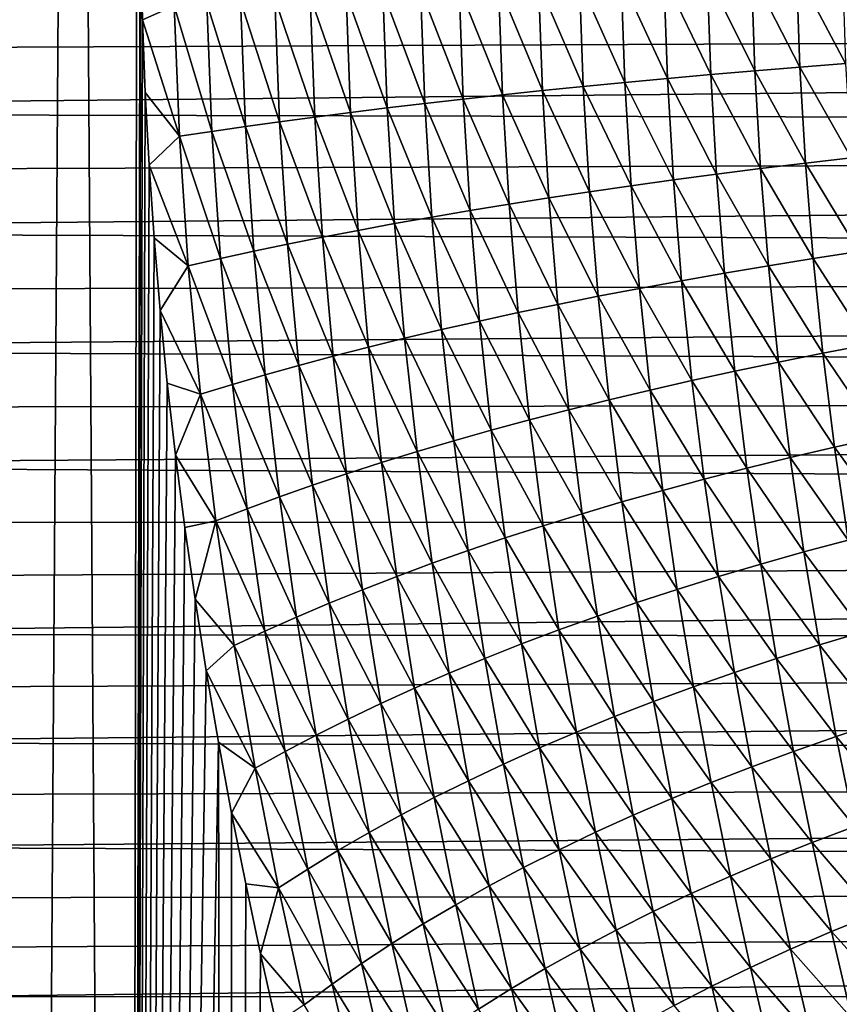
# Model space of a CAD drawing. Header units: metres. Extents: x -105 to 105, y -72 to 59.
# Tile 287 of 414: x 17.15 to 23.47, y -8.7 to -1.12. Entities that reach past the tile are written whole.
import ezdxf

# ---------------------------------------------------------------- set-up
doc = ezdxf.new("R2010")
doc.units = ezdxf.units.M
doc.layers.add('solid_509431_AD150_SW0001', color=7, linetype='CONTINUOUS')

msp = doc.modelspace()

# ---------------------------------------------------------------- linework, layer by layer
at = {"layer": 'solid_509431_AD150_SW0001'}
for points in [[(16.924194, 16.250002, -21.824713), (17.565828, 16.249989, -21.097279), (17.149771, -45.799999, -21.575972)], [(17.565828, 16.249989, -21.097279), (17.982124, -45.799999, -20.590265), (17.149771, -45.799999, -21.575972)], [(17.565828, 16.249989, -21.097279), (18.081575, 16.25, -20.464663), (17.982124, -45.799999, -20.590265)], [(18.081575, 16.25, -20.464663), (18.081575, 0, -20.464663), (17.982124, -45.799999, -20.590265)], [(18.081575, 0, -20.464663), (18.085819, -0.559383, -20.459263), (17.982124, -45.799999, -20.590265)], [(18.085819, -0.559383, -20.459263), (18.098631, -1.119138, -20.442942), (17.982124, -45.799999, -20.590265)], [(18.342012, -1.010543, -20.143167), (18.098631, -1.119138, -20.442942), (18.085819, -0.559383, -20.459263)], [(22.79026, -0.756778, -17.145721), (22.816519, -1.512174, -17.098372), (22.449572, -0.771514, -17.255013)], [(23.137274, -0.742354, -17.049366), (23.162998, -1.483601, -17.002985), (22.79026, -0.756778, -17.145721)], [(23.162998, -1.483601, -17.002985), (22.816519, -1.512174, -17.098372), (22.79026, -0.756778, -17.145721)], [(23.490622, -0.728241, -16.965948), (23.515873, -1.455656, -16.920591), (23.137274, -0.742354, -17.049366)], [(23.515873, -1.455656, -16.920591), (23.162998, -1.483601, -17.002985), (23.137274, -0.742354, -17.049366)], [(21.150013, -0.833574, -17.821468), (21.179852, -1.664454, -17.770138), (20.840899, -0.849867, -17.995401)], [(21.465433, -0.817591, -17.660463), (21.494434, -1.632742, -17.609814), (21.150013, -0.833574, -17.821468)], [(21.494434, -1.632742, -17.609814), (21.179852, -1.664454, -17.770138), (21.150013, -0.833574, -17.821468)], [(21.787165, -0.801921, -17.512384), (21.81539, -1.601659, -17.462475), (21.465433, -0.817591, -17.660463)], [(21.81539, -1.601659, -17.462475), (21.494434, -1.632742, -17.609814), (21.465433, -0.817591, -17.660463)], [(22.115208, -0.786562, -17.377234), (22.142717, -1.571203, -17.328121), (21.787165, -0.801921, -17.512384)], [(22.142717, -1.571203, -17.328121), (21.81539, -1.601659, -17.462475), (21.787165, -0.801921, -17.512384)], [(22.449572, -0.771514, -17.255013), (22.476427, -1.541374, -17.206753), (22.115208, -0.786562, -17.377234)], [(22.476427, -1.541374, -17.206753), (22.142717, -1.571203, -17.328121), (22.115208, -0.786562, -17.377234)], [(22.816519, -1.512174, -17.098372), (22.476427, -1.541374, -17.206753), (22.449572, -0.771514, -17.255013)], [(7.730893, -1.370271, 16.693857), (90, -1.01134, 16.71944), (7.158309, -0.909338, 16.725298)], [(19.951345, -0.900619, -18.594803), (19.985138, -1.797577, -18.541315), (19.667414, -0.918159, -18.82048)], [(20.241568, -0.88339, -18.382065), (20.274281, -1.763354, -18.329033), (19.951345, -0.900619, -18.594803)], [(20.274281, -1.763354, -18.329033), (19.985138, -1.797577, -18.541315), (19.951345, -0.900619, -18.594803)], [(20.538084, -0.866473, -18.182266), (20.569778, -1.729759, -18.129744), (20.241568, -0.88339, -18.382065)], [(20.569778, -1.729759, -18.129744), (20.274281, -1.763354, -18.329033), (20.241568, -0.88339, -18.382065)], [(20.840899, -0.849867, -17.995401), (20.871634, -1.696793, -17.943447), (20.538084, -0.866473, -18.182266)], [(20.871634, -1.696793, -17.943447), (20.569778, -1.729759, -18.129744), (20.538084, -0.866473, -18.182266)], [(21.179852, -1.664454, -17.770138), (20.871634, -1.696793, -17.943447), (20.840899, -0.849867, -17.995401)], [(18.853329, -0.972653, -19.575218), (18.892056, -1.94075, -19.520485), (18.594532, -0.991442, -19.852711)], [(19.118408, -0.954176, -19.310684), (19.155807, -1.904014, -19.256178), (18.853329, -0.972653, -19.575218)], [(19.155807, -1.904014, -19.256178), (18.892056, -1.94075, -19.520485), (18.853329, -0.972653, -19.575218)], [(19.389769, -0.936012, -19.059107), (19.425905, -1.867907, -19.004885), (19.118408, -0.954176, -19.310684)], [(19.425905, -1.867907, -19.004885), (19.155807, -1.904014, -19.256178), (19.118408, -0.954176, -19.310684)], [(19.667414, -0.918159, -18.82048), (19.702347, -1.832428, -18.766598), (19.389769, -0.936012, -19.059107)], [(19.702347, -1.832428, -18.766598), (19.425905, -1.867907, -19.004885), (19.389769, -0.936012, -19.059107)], [(19.985138, -1.797577, -18.541315), (19.702347, -1.832428, -18.766598), (19.667414, -0.918159, -18.82048)], [(8.30007, -1.831864, 16.649529), (90, -1.01134, 16.71944), (7.730893, -1.370271, 16.693857)], [(8.30007, -1.831864, 16.649529), (90, -2.018989, 16.627874), (90, -1.01134, 16.71944)], [(18.342012, -1.010543, -20.143167), (18.383577, -2.016109, -20.08815), (18.098631, -1.119138, -20.442942)], [(18.594532, -0.991442, -19.852711), (18.634645, -1.978115, -19.797808), (18.342012, -1.010543, -20.143167)], [(18.634645, -1.978115, -19.797808), (18.383577, -2.016109, -20.08815), (18.342012, -1.010543, -20.143167)], [(18.892056, -1.94075, -19.520485), (18.634645, -1.978115, -19.797808), (18.594532, -0.991442, -19.852711)], [(18.098631, -1.119138, -20.442942), (18.119984, -1.679241, -20.41567), (17.982124, -45.799999, -20.590265)], [(18.383577, -2.016109, -20.08815), (18.119984, -1.679241, -20.41567), (18.098631, -1.119138, -20.442942)], [(22.816519, -1.512174, -17.098372), (22.86055, -2.264979, -17.019342), (22.476427, -1.541374, -17.206753)], [(23.162998, -1.483601, -17.002985), (23.206175, -2.222622, -16.925564), (22.816519, -1.512174, -17.098372)], [(23.206175, -2.222622, -16.925564), (22.86055, -2.264979, -17.019342), (22.816519, -1.512174, -17.098372)], [(23.515873, -1.455656, -16.920591), (23.558275, -2.181217, -16.844877), (23.162998, -1.483601, -17.002985)], [(23.558275, -2.181217, -16.844877), (23.206175, -2.222622, -16.925564), (23.162998, -1.483601, -17.002985)], [(22.142717, -1.571203, -17.328121), (22.188719, -2.352552, -17.246164), (21.81539, -1.601659, -17.462475)], [(22.476427, -1.541374, -17.206753), (22.521399, -2.308289, -17.126209), (22.142717, -1.571203, -17.328121)], [(22.521399, -2.308289, -17.126209), (22.188719, -2.352552, -17.246164), (22.142717, -1.571203, -17.328121)], [(22.86055, -2.264979, -17.019342), (22.521399, -2.308289, -17.126209), (22.476427, -1.541374, -17.206753)], [(21.179852, -1.664454, -17.770138), (21.229496, -2.491053, -17.684551), (20.871634, -1.696793, -17.943447)], [(21.494434, -1.632742, -17.609814), (21.54277, -2.443934, -17.525337), (21.179852, -1.664454, -17.770138)], [(21.54277, -2.443934, -17.525337), (21.229496, -2.491053, -17.684551), (21.179852, -1.664454, -17.770138)], [(21.81539, -1.601659, -17.462475), (21.862511, -2.397767, -17.379208), (21.494434, -1.632742, -17.609814)], [(21.862511, -2.397767, -17.379208), (21.54277, -2.443934, -17.525337), (21.494434, -1.632742, -17.609814)], [(22.188719, -2.352552, -17.246164), (21.862511, -2.397767, -17.379208), (21.81539, -1.601659, -17.462475)], [(18.119984, -1.679241, -20.41567), (18.149893, -2.23942, -20.377329), (17.982124, -45.799999, -20.590265)], [(18.383577, -2.016109, -20.08815), (18.149893, -2.23942, -20.377329), (18.119984, -1.679241, -20.41567)], [(20.569778, -1.729759, -18.129744), (20.622339, -2.588149, -18.042244), (20.274281, -1.763354, -18.329033)], [(20.871634, -1.696793, -17.943447), (20.922686, -2.539125, -17.856853), (20.569778, -1.729759, -18.129744)], [(20.922686, -2.539125, -17.856853), (20.622339, -2.588149, -18.042244), (20.569778, -1.729759, -18.129744)], [(21.229496, -2.491053, -17.684551), (20.922686, -2.539125, -17.856853), (20.871634, -1.696793, -17.943447)], [(19.985138, -1.797577, -18.541315), (20.041029, -2.689056, -18.452293), (19.702347, -1.832428, -18.766598)], [(20.274281, -1.763354, -18.329033), (20.328455, -2.638126, -18.240723), (19.985138, -1.797577, -18.541315)], [(20.328455, -2.638126, -18.240723), (20.041029, -2.689056, -18.452293), (19.985138, -1.797577, -18.541315)], [(20.622339, -2.588149, -18.042244), (20.328455, -2.638126, -18.240723), (20.274281, -1.763354, -18.329033)], [(8.865019, -2.292773, 16.592339), (90, -2.018989, 16.627874), (8.30007, -1.831864, 16.649529)], [(19.425905, -1.867907, -19.004885), (19.485554, -2.793773, -18.914713), (19.155807, -1.904014, -19.256178)], [(19.702347, -1.832428, -18.766598), (19.760063, -2.740938, -18.676956), (19.425905, -1.867907, -19.004885)], [(19.760063, -2.740938, -18.676956), (19.485554, -2.793773, -18.914713), (19.425905, -1.867907, -19.004885)], [(20.041029, -2.689056, -18.452293), (19.760063, -2.740938, -18.676956), (19.702347, -1.832428, -18.766598)], [(18.892056, -1.94075, -19.520485), (18.955904, -2.902302, -19.429518), (18.634645, -1.978115, -19.797808)], [(19.155807, -1.904014, -19.256178), (19.217501, -2.847561, -19.165567), (18.892056, -1.94075, -19.520485)], [(19.217501, -2.847561, -19.165567), (18.955904, -2.902302, -19.429518), (18.892056, -1.94075, -19.520485)], [(19.485554, -2.793773, -18.914713), (19.217501, -2.847561, -19.165567), (19.155807, -1.904014, -19.256178)], [(9.424872, -2.751552, 16.522453), (90, -2.018989, 16.627874), (8.865019, -2.292773, 16.592339)], [(9.424872, -2.751552, 16.522453), (90, -3.019272, 16.475634), (90, -2.018989, 16.627874)], [(18.383577, -2.016109, -20.08815), (18.452074, -3.014643, -19.996721), (18.149893, -2.23942, -20.377329)], [(18.634645, -1.978115, -19.797808), (18.700762, -2.957996, -19.70657), (18.383577, -2.016109, -20.08815)], [(18.700762, -2.957996, -19.70657), (18.452074, -3.014643, -19.996721), (18.383577, -2.016109, -20.08815)], [(18.955904, -2.902302, -19.429518), (18.700762, -2.957996, -19.70657), (18.634645, -1.978115, -19.797808)], [(23.558275, -2.181217, -16.844877), (23.616934, -2.903566, -16.738922), (23.206175, -2.222622, -16.925564)], [(18.149893, -2.23942, -20.377329), (18.188297, -2.79936, -20.32785), (17.982124, -45.799999, -20.590265)], [(18.452074, -3.014643, -19.996721), (18.188297, -2.79936, -20.32785), (18.149893, -2.23942, -20.377329)], [(22.86055, -2.264979, -17.019342), (22.92135, -3.013599, -16.908878), (22.521399, -2.308289, -17.126209)], [(23.206175, -2.222622, -16.925564), (23.265842, -2.957938, -16.817289), (22.86055, -2.264979, -17.019342)], [(23.265842, -2.957938, -16.817289), (22.92135, -3.013599, -16.908878), (22.86055, -2.264979, -17.019342)], [(23.616934, -2.903566, -16.738922), (23.265842, -2.957938, -16.817289), (23.206175, -2.222622, -16.925564)], [(22.521399, -2.308289, -17.126209), (22.583458, -3.070552, -17.013687), (22.188719, -2.352552, -17.246164)], [(22.92135, -3.013599, -16.908878), (22.583458, -3.070552, -17.013687), (22.521399, -2.308289, -17.126209)], [(21.862511, -2.397767, -17.379208), (21.927479, -3.188329, -17.262972), (21.54277, -2.443934, -17.525337)], [(22.188719, -2.352552, -17.246164), (22.252167, -3.128795, -17.13172), (21.862511, -2.397767, -17.379208)], [(22.252167, -3.128795, -17.13172), (21.927479, -3.188329, -17.262972), (21.862511, -2.397767, -17.379208)], [(22.583458, -3.070552, -17.013687), (22.252167, -3.128795, -17.13172), (22.188719, -2.352552, -17.246164)], [(21.229496, -2.491053, -17.684551), (21.297909, -3.311268, -17.565145), (20.922686, -2.539125, -17.856853)], [(21.54277, -2.443934, -17.525337), (21.609392, -3.249153, -17.407448), (21.229496, -2.491053, -17.684551)], [(21.609392, -3.249153, -17.407448), (21.297909, -3.311268, -17.565145), (21.229496, -2.491053, -17.684551)], [(21.927479, -3.188329, -17.262972), (21.609392, -3.249153, -17.407448), (21.54277, -2.443934, -17.525337)], [(20.922686, -2.539125, -17.856853), (20.993029, -3.374674, -17.736065), (20.622339, -2.588149, -18.042244)], [(21.297909, -3.311268, -17.565145), (20.993029, -3.374674, -17.736065), (20.922686, -2.539125, -17.856853)], [(20.328455, -2.638126, -18.240723), (20.403088, -3.505357, -18.117571), (20.041029, -2.689056, -18.452293)], [(20.622339, -2.588149, -18.042244), (20.694756, -3.43937, -17.920208), (20.328455, -2.638126, -18.240723)], [(20.694756, -3.43937, -17.920208), (20.403088, -3.505357, -18.117571), (20.328455, -2.638126, -18.240723)], [(20.993029, -3.374674, -17.736065), (20.694756, -3.43937, -17.920208), (20.622339, -2.588149, -18.042244)], [(20.041029, -2.689056, -18.452293), (20.118025, -3.572634, -18.328154), (19.760063, -2.740938, -18.676956)], [(20.403088, -3.505357, -18.117571), (20.118025, -3.572634, -18.328154), (20.041029, -2.689056, -18.452293)], [(9.979457, -3.207639, 16.439999), (90, -3.019272, 16.475634), (9.424872, -2.751552, 16.522453)], [(18.188297, -2.79936, -20.32785), (18.235121, -3.358801, -20.267147), (17.982124, -45.799999, -20.590265)], [(18.452074, -3.014643, -19.996721), (18.235121, -3.358801, -20.267147), (18.188297, -2.79936, -20.32785)], [(19.485554, -2.793773, -18.914713), (19.567722, -3.71106, -18.788979), (19.217501, -2.847561, -19.165567)], [(19.760063, -2.740938, -18.676956), (19.839569, -3.641201, -18.551956), (19.485554, -2.793773, -18.914713)], [(19.839569, -3.641201, -18.551956), (19.567722, -3.71106, -18.788979), (19.485554, -2.793773, -18.914713)], [(20.118025, -3.572634, -18.328154), (19.839569, -3.641201, -18.551956), (19.760063, -2.740938, -18.676956)], [(19.217501, -2.847561, -19.165567), (19.302481, -3.782208, -19.039219), (18.955904, -2.902302, -19.429518)], [(19.567722, -3.71106, -18.788979), (19.302481, -3.782208, -19.039219), (19.217501, -2.847561, -19.165567)], [(18.700762, -2.957996, -19.70657), (18.791824, -3.928375, -19.579348), (18.452074, -3.014643, -19.996721)], [(18.955904, -2.902302, -19.429518), (19.04385, -3.854646, -19.302675), (18.700762, -2.957996, -19.70657)], [(19.04385, -3.854646, -19.302675), (18.791824, -3.928375, -19.579348), (18.700762, -2.957996, -19.70657)], [(19.302481, -3.782208, -19.039219), (19.04385, -3.854646, -19.302675), (18.955904, -2.902302, -19.429518)], [(23.265842, -2.957938, -16.817289), (23.341074, -3.688028, -16.678324), (22.92135, -3.013599, -16.908878)], [(23.616934, -2.903566, -16.738922), (23.690983, -3.62131, -16.602816), (23.265842, -2.957938, -16.817289)], [(23.690983, -3.62131, -16.602816), (23.341074, -3.688028, -16.678324), (23.265842, -2.957938, -16.817289)], [(10.528167, -3.660073, 16.345224), (90, -3.019272, 16.475634), (9.979457, -3.207639, 16.439999)], [(10.528167, -3.660073, 16.345224), (90, -4.008537, 16.263275), (90, -3.019272, 16.475634)], [(18.452074, -3.014643, -19.996721), (18.54641, -4.003393, -19.869238), (18.235121, -3.358801, -20.267147)], [(18.791824, -3.928375, -19.579348), (18.54641, -4.003393, -19.869238), (18.452074, -3.014643, -19.996721)], [(22.92135, -3.013599, -16.908878), (22.997938, -3.756392, -16.767208), (22.583458, -3.070552, -17.013687)], [(23.341074, -3.688028, -16.678324), (22.997938, -3.756392, -16.767208), (22.92135, -3.013599, -16.908878)], [(22.583458, -3.070552, -17.013687), (22.661577, -3.826404, -16.869474), (22.252167, -3.128795, -17.13172)], [(22.997938, -3.756392, -16.767208), (22.661577, -3.826404, -16.869474), (22.583458, -3.070552, -17.013687)], [(22.252167, -3.128795, -17.13172), (22.331995, -3.898063, -16.985123), (21.927479, -3.188329, -17.262972)], [(22.661577, -3.826404, -16.869474), (22.331995, -3.898063, -16.985123), (22.252167, -3.128795, -17.13172)], [(21.609392, -3.249153, -17.407448), (21.693174, -4.046322, -17.256571), (21.297909, -3.311268, -17.565145)], [(21.927479, -3.188329, -17.262972), (22.009195, -3.971369, -17.114155), (21.609392, -3.249153, -17.407448)], [(22.009195, -3.971369, -17.114155), (21.693174, -4.046322, -17.256571), (21.609392, -3.249153, -17.407448)], [(22.331995, -3.898063, -16.985123), (22.009195, -3.971369, -17.114155), (21.927479, -3.188329, -17.262972)], [(21.297909, -3.311268, -17.565145), (21.383942, -4.122922, -17.412371), (20.993029, -3.374674, -17.736065)], [(21.693174, -4.046322, -17.256571), (21.383942, -4.122922, -17.412371), (21.297909, -3.311268, -17.565145)], [(18.235121, -3.358801, -20.267147), (18.290237, -3.917159, -20.195148), (17.982124, -45.799999, -20.590265)], [(18.54641, -4.003393, -19.869238), (18.290237, -3.917159, -20.195148), (18.235121, -3.358801, -20.267147)], [(20.993029, -3.374674, -17.736065), (21.081493, -4.201169, -17.581553), (20.694756, -3.43937, -17.920208)], [(21.383942, -4.122922, -17.412371), (21.081493, -4.201169, -17.581553), (20.993029, -3.374674, -17.736065)], [(20.694756, -3.43937, -17.920208), (20.785833, -4.281064, -17.764118), (20.403088, -3.505357, -18.117571)], [(21.081493, -4.201169, -17.581553), (20.785833, -4.281064, -17.764118), (20.694756, -3.43937, -17.920208)], [(20.403088, -3.505357, -18.117571), (20.496964, -4.362605, -17.960064), (20.118025, -3.572634, -18.328154)], [(20.785833, -4.281064, -17.764118), (20.496964, -4.362605, -17.960064), (20.403088, -3.505357, -18.117571)], [(20.118025, -3.572634, -18.328154), (20.214886, -4.445792, -18.16939), (19.839569, -3.641201, -18.551956)], [(20.496964, -4.362605, -17.960064), (20.214886, -4.445792, -18.16939), (20.118025, -3.572634, -18.328154)], [(23.690983, -3.62131, -16.602816), (23.779671, -4.333165, -16.436628), (23.341074, -3.688028, -16.678324)], [(11.070944, -4.108484, 16.238314), (90, -4.008537, 16.263275), (10.528167, -3.660073, 16.345224)], [(19.567722, -3.71106, -18.788979), (19.67111, -4.617105, -18.62817), (19.302481, -3.782208, -19.039219)], [(19.839569, -3.641201, -18.551956), (19.939602, -4.530626, -18.392092), (19.567722, -3.71106, -18.788979)], [(19.939602, -4.530626, -18.392092), (19.67111, -4.617105, -18.62817), (19.567722, -3.71106, -18.788979)], [(20.214886, -4.445792, -18.16939), (19.939602, -4.530626, -18.392092), (19.839569, -3.641201, -18.551956)], [(23.341074, -3.688028, -16.678324), (23.431053, -4.411498, -16.508795), (22.997938, -3.756392, -16.767208)], [(23.779671, -4.333165, -16.436628), (23.431053, -4.411498, -16.508795), (23.341074, -3.688028, -16.678324)], [(19.302481, -3.782208, -19.039219), (19.409414, -4.70523, -18.877619), (19.04385, -3.854646, -19.302675)], [(19.67111, -4.617105, -18.62817), (19.409414, -4.70523, -18.877619), (19.302481, -3.782208, -19.039219)], [(22.997938, -3.756392, -16.767208), (23.089436, -4.491856, -16.594526), (22.661577, -3.826404, -16.869474)], [(23.431053, -4.411498, -16.508795), (23.089436, -4.491856, -16.594526), (22.997938, -3.756392, -16.767208)], [(19.04385, -3.854646, -19.302675), (19.154514, -4.795, -19.14044), (18.791824, -3.928375, -19.579348)], [(19.409414, -4.70523, -18.877619), (19.154514, -4.795, -19.14044), (19.04385, -3.854646, -19.302675)], [(22.661577, -3.826404, -16.869474), (22.75482, -4.574238, -16.693821), (22.331995, -3.898063, -16.985123)], [(23.089436, -4.491856, -16.594526), (22.75482, -4.574238, -16.693821), (22.661577, -3.826404, -16.869474)], [(18.290237, -3.917159, -20.195148), (18.353516, -4.474257, -20.111761), (17.982124, -45.799999, -20.590265)], [(18.54641, -4.003393, -19.869238), (18.353516, -4.474257, -20.111761), (18.290237, -3.917159, -20.195148)], [(18.791824, -3.928375, -19.579348), (18.90641, -4.886414, -19.41663), (18.54641, -4.003393, -19.869238)], [(19.154514, -4.795, -19.14044), (18.90641, -4.886414, -19.41663), (18.791824, -3.928375, -19.579348)], [(22.331995, -3.898063, -16.985123), (22.427208, -4.658647, -16.806679), (22.009195, -3.971369, -17.114155)], [(22.75482, -4.574238, -16.693821), (22.427208, -4.658647, -16.806679), (22.331995, -3.898063, -16.985123)], [(11.607315, -4.5522, 16.119553), (90, -4.008537, 16.263275), (11.070944, -4.108484, 16.238314)], [(11.607315, -4.5522, 16.119553), (90, -4.983176, 15.991574), (90, -4.008537, 16.263275)], [(18.54641, -4.003393, -19.869238), (18.665104, -4.979474, -19.706186), (18.353516, -4.474257, -20.111761)], [(18.90641, -4.886414, -19.41663), (18.665104, -4.979474, -19.706186), (18.54641, -4.003393, -19.869238)], [(22.009195, -3.971369, -17.114155), (22.106602, -4.745081, -16.933105), (21.693174, -4.046322, -17.256571)], [(22.427208, -4.658647, -16.806679), (22.106602, -4.745081, -16.933105), (22.009195, -3.971369, -17.114155)], [(21.693174, -4.046322, -17.256571), (21.793003, -4.83354, -17.073097), (21.383942, -4.122922, -17.412371)], [(22.106602, -4.745081, -16.933105), (21.793003, -4.83354, -17.073097), (21.693174, -4.046322, -17.256571)], [(21.383942, -4.122922, -17.412371), (21.486414, -4.924026, -17.226658), (21.081493, -4.201169, -17.581553)], [(21.793003, -4.83354, -17.073097), (21.486414, -4.924026, -17.226658), (21.383942, -4.122922, -17.412371)], [(21.081493, -4.201169, -17.581553), (21.186836, -5.016537, -17.393784), (20.785833, -4.281064, -17.764118)], [(21.486414, -4.924026, -17.226658), (21.186836, -5.016537, -17.393784), (21.081493, -4.201169, -17.581553)], [(20.785833, -4.281064, -17.764118), (20.894272, -5.111073, -17.574474), (20.496964, -4.362605, -17.960064)], [(21.186836, -5.016537, -17.393784), (20.894272, -5.111073, -17.574474), (20.785833, -4.281064, -17.764118)], [(20.496964, -4.362605, -17.960064), (20.608721, -5.207634, -17.76873), (20.214886, -4.445792, -18.16939)], [(20.894272, -5.111073, -17.574474), (20.608721, -5.207634, -17.76873), (20.496964, -4.362605, -17.960064)], [(23.779671, -4.333165, -16.436628), (23.882256, -5.037926, -16.240429), (23.431053, -4.411498, -16.508795)], [(18.353516, -4.474257, -20.111761), (18.424797, -5.029819, -20.016876), (17.982124, -45.799999, -20.590265)], [(18.665104, -4.979474, -19.706186), (18.424797, -5.029819, -20.016876), (18.353516, -4.474257, -20.111761)], [(20.214886, -4.445792, -18.16939), (20.330185, -5.30622, -17.976547), (19.939602, -4.530626, -18.392092)], [(20.608721, -5.207634, -17.76873), (20.330185, -5.30622, -17.976547), (20.214886, -4.445792, -18.16939)], [(23.431053, -4.411498, -16.508795), (23.534977, -5.127048, -16.308844), (23.089436, -4.491856, -16.594526)], [(23.882256, -5.037926, -16.240429), (23.534977, -5.127048, -16.308844), (23.431053, -4.411498, -16.508795)], [(19.939602, -4.530626, -18.392092), (20.058666, -5.406829, -18.197927), (19.67111, -4.617105, -18.62817)], [(20.330185, -5.30622, -17.976547), (20.058666, -5.406829, -18.197927), (19.939602, -4.530626, -18.392092)], [(23.089436, -4.491856, -16.594526), (23.194971, -5.218598, -16.391027), (22.75482, -4.574238, -16.693821)], [(23.534977, -5.127048, -16.308844), (23.194971, -5.218598, -16.391027), (23.089436, -4.491856, -16.594526)], [(12.137187, -4.990878, 15.989172), (90, -4.983176, 15.991574), (11.607315, -4.5522, 16.119553)], [(19.67111, -4.617105, -18.62817), (19.794165, -5.509462, -18.432863), (19.409414, -4.70523, -18.877619)], [(20.058666, -5.406829, -18.197927), (19.794165, -5.509462, -18.432863), (19.67111, -4.617105, -18.62817)], [(22.75482, -4.574238, -16.693821), (22.86224, -5.312578, -16.486977), (22.427208, -4.658647, -16.806679)], [(23.194971, -5.218598, -16.391027), (22.86224, -5.312578, -16.486977), (22.75482, -4.574238, -16.693821)], [(22.427208, -4.658647, -16.806679), (22.536781, -5.408987, -16.596695), (22.106602, -4.745081, -16.933105)], [(22.86224, -5.312578, -16.486977), (22.536781, -5.408987, -16.596695), (22.427208, -4.658647, -16.806679)], [(19.409414, -4.70523, -18.877619), (19.536682, -5.614119, -18.681358), (19.154514, -4.795, -19.14044)], [(19.794165, -5.509462, -18.432863), (19.536682, -5.614119, -18.681358), (19.409414, -4.70523, -18.877619)], [(22.106602, -4.745081, -16.933105), (22.218599, -5.507824, -16.720181), (21.793003, -4.83354, -17.073097)], [(22.536781, -5.408987, -16.596695), (22.218599, -5.507824, -16.720181), (22.106602, -4.745081, -16.933105)], [(19.154514, -4.795, -19.14044), (19.286217, -5.720798, -18.943409), (18.90641, -4.886414, -19.41663)], [(19.536682, -5.614119, -18.681358), (19.286217, -5.720798, -18.943409), (19.154514, -4.795, -19.14044)], [(21.793003, -4.83354, -17.073097), (21.907692, -5.60909, -16.857435), (21.486414, -4.924026, -17.226658)], [(22.218599, -5.507824, -16.720181), (21.907692, -5.60909, -16.857435), (21.793003, -4.83354, -17.073097)], [(18.90641, -4.886414, -19.41663), (19.04277, -5.8295, -19.219013), (18.665104, -4.979474, -19.706186)], [(19.286217, -5.720798, -18.943409), (19.04277, -5.8295, -19.219013), (18.90641, -4.886414, -19.41663)], [(21.486414, -4.924026, -17.226658), (21.604063, -5.712786, -17.008459), (21.186836, -5.016537, -17.393784)], [(21.907692, -5.60909, -16.857435), (21.604063, -5.712786, -17.008459), (21.486414, -4.924026, -17.226658)], [(12.660116, -5.423967, 15.847494), (90, -4.983176, 15.991574), (12.137187, -4.990878, 15.989172)], [(13.175941, -5.851124, 15.694803), (90, -4.983176, 15.991574), (12.660116, -5.423967, 15.847494)], [(13.175941, -5.851124, 15.694803), (90, -5.939632, 15.661522), (90, -4.983176, 15.991574)], [(18.665104, -4.979474, -19.706186), (18.503914, -5.583648, -19.910351), (18.424797, -5.029819, -20.016876)], [(18.665104, -4.979474, -19.706186), (18.806343, -5.940225, -19.508169), (18.503914, -5.583648, -19.910351)], [(19.04277, -5.8295, -19.219013), (18.806343, -5.940225, -19.508169), (18.665104, -4.979474, -19.706186)], [(18.424797, -5.029819, -20.016876), (18.503914, -5.583648, -19.910351), (17.982124, -45.799999, -20.590265)], [(21.186836, -5.016537, -17.393784), (21.307709, -5.818911, -17.17325), (20.894272, -5.111073, -17.574474)], [(21.604063, -5.712786, -17.008459), (21.307709, -5.818911, -17.17325), (21.186836, -5.016537, -17.393784)], [(20.894272, -5.111073, -17.574474), (21.018633, -5.927464, -17.35181), (20.608721, -5.207634, -17.76873)], [(21.307709, -5.818911, -17.17325), (21.018633, -5.927464, -17.35181), (20.894272, -5.111073, -17.574474)], [(23.534977, -5.127048, -16.308844), (23.651894, -5.833404, -16.078663), (23.194971, -5.218598, -16.391027)], [(20.608721, -5.207634, -17.76873), (20.736835, -6.038446, -17.544138), (20.330185, -5.30622, -17.976547)], [(21.018633, -5.927464, -17.35181), (20.736835, -6.038446, -17.544138), (20.608721, -5.207634, -17.76873)], [(23.194971, -5.218598, -16.391027), (23.313526, -5.935279, -16.156965), (22.86224, -5.312578, -16.486977)], [(23.651894, -5.833404, -16.078663), (23.313526, -5.935279, -16.156965), (23.194971, -5.218598, -16.391027)], [(20.330185, -5.30622, -17.976547), (20.462317, -6.151856, -17.750233), (20.058666, -5.406829, -18.197927)], [(20.736835, -6.038446, -17.544138), (20.462317, -6.151856, -17.750233), (20.330185, -5.30622, -17.976547)], [(22.86224, -5.312578, -16.486977), (22.982744, -6.040015, -16.249256), (22.536781, -5.408987, -16.596695)], [(23.313526, -5.935279, -16.156965), (22.982744, -6.040015, -16.249256), (22.86224, -5.312578, -16.486977)], [(20.058666, -5.406829, -18.197927), (20.195076, -6.267695, -17.970093), (19.794165, -5.509462, -18.432863)], [(20.462317, -6.151856, -17.750233), (20.195076, -6.267695, -17.970093), (20.058666, -5.406829, -18.197927)], [(22.536781, -5.408987, -16.596695), (22.659546, -6.147612, -16.355534), (22.218599, -5.507824, -16.720181)], [(22.982744, -6.040015, -16.249256), (22.659546, -6.147612, -16.355534), (22.536781, -5.408987, -16.596695)], [(19.794165, -5.509462, -18.432863), (19.935114, -6.385962, -18.20372), (19.536682, -5.614119, -18.681358)], [(20.195076, -6.267695, -17.970093), (19.935114, -6.385962, -18.20372), (19.794165, -5.509462, -18.432863)], [(22.218599, -5.507824, -16.720181), (22.343933, -6.258069, -16.4758), (21.907692, -5.60909, -16.857435)], [(22.659546, -6.147612, -16.355534), (22.343933, -6.258069, -16.4758), (22.218599, -5.507824, -16.720181)], [(18.503914, -5.583648, -19.910351), (18.590666, -6.135591, -19.792051), (17.982124, -45.799999, -20.590265)], [(18.806343, -5.940225, -19.508169), (18.590666, -6.135591, -19.792051), (18.503914, -5.583648, -19.910351)], [(21.907692, -5.60909, -16.857435), (22.035904, -6.371387, -16.610052), (21.604063, -5.712786, -17.008459)], [(22.343933, -6.258069, -16.4758), (22.035904, -6.371387, -16.610052), (21.907692, -5.60909, -16.857435)], [(19.536682, -5.614119, -18.681358), (19.68243, -6.506656, -18.451113), (19.286217, -5.720798, -18.943409)], [(19.935114, -6.385962, -18.20372), (19.68243, -6.506656, -18.451113), (19.536682, -5.614119, -18.681358)], [(19.286217, -5.720798, -18.943409), (19.437025, -6.629778, -18.712269), (19.04277, -5.8295, -19.219013)], [(19.68243, -6.506656, -18.451113), (19.437025, -6.629778, -18.712269), (19.286217, -5.720798, -18.943409)], [(21.604063, -5.712786, -17.008459), (21.735456, -6.487566, -16.758291), (21.307709, -5.818911, -17.17325)], [(22.035904, -6.371387, -16.610052), (21.735456, -6.487566, -16.758291), (21.604063, -5.712786, -17.008459)], [(19.04277, -5.8295, -19.219013), (19.1989, -6.755327, -18.98719), (18.806343, -5.940225, -19.508169)], [(19.437025, -6.629778, -18.712269), (19.1989, -6.755327, -18.98719), (19.04277, -5.8295, -19.219013)], [(21.307709, -5.818911, -17.17325), (21.442591, -6.606605, -16.920517), (21.018633, -5.927464, -17.35181)], [(21.735456, -6.487566, -16.758291), (21.442591, -6.606605, -16.920517), (21.307709, -5.818911, -17.17325)], [(23.651894, -5.833404, -16.078663), (23.780584, -6.529252, -15.818543), (23.313526, -5.935279, -16.156965)], [(13.684302, -6.271909, 15.531441), (90, -5.939632, 15.661522), (13.175941, -5.851124, 15.694803)], [(14.184961, -6.685976, 15.357741), (90, -5.939632, 15.661522), (13.684302, -6.271909, 15.531441)], [(14.184961, -6.685976, 15.357741), (90, -6.874414, 15.274323), (90, -5.939632, 15.661522)], [(18.806343, -5.940225, -19.508169), (18.968056, -6.883304, -19.275875), (18.590666, -6.135591, -19.792051)], [(19.1989, -6.755327, -18.98719), (18.968056, -6.883304, -19.275875), (18.806343, -5.940225, -19.508169)], [(21.018633, -5.927464, -17.35181), (21.157309, -6.728505, -17.096729), (20.736835, -6.038446, -17.544138)], [(21.442591, -6.606605, -16.920517), (21.157309, -6.728505, -17.096729), (21.018633, -5.927464, -17.35181)], [(23.313526, -5.935279, -16.156965), (23.44381, -6.64054, -15.892704), (22.982744, -6.040015, -16.249256)], [(23.780584, -6.529252, -15.818543), (23.44381, -6.64054, -15.892704), (23.313526, -5.935279, -16.156965)], [(20.736835, -6.038446, -17.544138), (20.879608, -6.853266, -17.286932), (20.462317, -6.151856, -17.750233)], [(21.157309, -6.728505, -17.096729), (20.879608, -6.853266, -17.286932), (20.736835, -6.038446, -17.544138)], [(22.982744, -6.040015, -16.249256), (23.114971, -6.755154, -15.981084), (22.659546, -6.147612, -16.355534)], [(23.44381, -6.64054, -15.892704), (23.114971, -6.755154, -15.981084), (22.982744, -6.040015, -16.249256)], [(18.590666, -6.135591, -19.792051), (18.684813, -6.685205, -19.661852), (17.982124, -45.799999, -20.590265)], [(18.968056, -6.883304, -19.275875), (18.684813, -6.685205, -19.661852), (18.590666, -6.135591, -19.792051)], [(20.462317, -6.151856, -17.750233), (20.609488, -6.980888, -17.491121), (20.195076, -6.267695, -17.970093)], [(20.879608, -6.853266, -17.286932), (20.609488, -6.980888, -17.491121), (20.462317, -6.151856, -17.750233)], [(22.659546, -6.147612, -16.355534), (22.794065, -6.873091, -16.083683), (22.343933, -6.258069, -16.4758)], [(23.114971, -6.755154, -15.981084), (22.794065, -6.873091, -16.083683), (22.659546, -6.147612, -16.355534)], [(20.195076, -6.267695, -17.970093), (20.346949, -7.111372, -17.709299), (19.935114, -6.385962, -18.20372)], [(20.609488, -6.980888, -17.491121), (20.346949, -7.111372, -17.709299), (20.195076, -6.267695, -17.970093)], [(22.343933, -6.258069, -16.4758), (22.481091, -6.994353, -16.200499), (22.035904, -6.371387, -16.610052)], [(22.794065, -6.873091, -16.083683), (22.481091, -6.994353, -16.200499), (22.343933, -6.258069, -16.4758)], [(22.035904, -6.371387, -16.610052), (22.176046, -7.118938, -16.331533), (21.735456, -6.487566, -16.758291)], [(22.481091, -6.994353, -16.200499), (22.176046, -7.118938, -16.331533), (22.035904, -6.371387, -16.610052)], [(19.935114, -6.385962, -18.20372), (20.091991, -7.244718, -17.941467), (19.68243, -6.506656, -18.451113)], [(20.346949, -7.111372, -17.709299), (20.091991, -7.244718, -17.941467), (19.935114, -6.385962, -18.20372)], [(19.68243, -6.506656, -18.451113), (19.844616, -7.380927, -18.187626), (19.437025, -6.629778, -18.712269)], [(20.091991, -7.244718, -17.941467), (19.844616, -7.380927, -18.187626), (19.68243, -6.506656, -18.451113)], [(21.735456, -6.487566, -16.758291), (21.878929, -7.246848, -16.476786), (21.442591, -6.606605, -16.920517)], [(22.176046, -7.118938, -16.331533), (21.878929, -7.246848, -16.476786), (21.735456, -6.487566, -16.758291)], [(23.780584, -6.529252, -15.818543), (23.919527, -7.213232, -15.528887), (23.44381, -6.64054, -15.892704)], [(19.437025, -6.629778, -18.712269), (19.60482, -7.519997, -18.447773), (19.1989, -6.755327, -18.98719)], [(19.844616, -7.380927, -18.187626), (19.60482, -7.519997, -18.447773), (19.437025, -6.629778, -18.712269)], [(21.442591, -6.606605, -16.920517), (21.589739, -7.378082, -16.636255), (21.157309, -6.728505, -17.096729)], [(21.878929, -7.246848, -16.476786), (21.589739, -7.378082, -16.636255), (21.442591, -6.606605, -16.920517)], [(23.44381, -6.64054, -15.892704), (23.58424, -7.333004, -15.598717), (23.114971, -6.755154, -15.981084)], [(23.919527, -7.213232, -15.528887), (23.58424, -7.333004, -15.598717), (23.44381, -6.64054, -15.892704)], [(14.67769, -7.092999, 15.174052), (90, -6.874414, 15.274323), (14.184961, -6.685976, 15.357741)], [(18.684813, -6.685205, -19.661852), (18.7579, -45.799999, -19.559441), (17.982124, -45.799999, -20.590265)], [(18.684813, -6.685205, -19.661852), (18.786062, -7.232072, -19.519661), (18.7579, -45.799999, -19.559441)], [(18.968056, -6.883304, -19.275875), (18.786062, -7.232072, -19.519661), (18.684813, -6.685205, -19.661852)], [(21.157309, -6.728505, -17.096729), (21.308477, -7.51264, -16.809944), (20.879608, -6.853266, -17.286932)], [(21.589739, -7.378082, -16.636255), (21.308477, -7.51264, -16.809944), (21.157309, -6.728505, -17.096729)], [(19.1989, -6.755327, -18.98719), (19.372606, -7.661931, -18.721912), (18.968056, -6.883304, -19.275875)], [(19.60482, -7.519997, -18.447773), (19.372606, -7.661931, -18.721912), (19.1989, -6.755327, -18.98719)], [(23.114971, -6.755154, -15.981084), (23.257275, -7.4566, -15.683002), (22.794065, -6.873091, -16.083683)], [(23.58424, -7.333004, -15.598717), (23.257275, -7.4566, -15.683002), (23.114971, -6.755154, -15.981084)], [(15.162175, -7.492633, 14.980753), (90, -6.874414, 15.274323), (14.67769, -7.092999, 15.174052)], [(15.162175, -7.492633, 14.980753), (90, -7.784113, 14.831388), (90, -6.874414, 15.274323)], [(18.968056, -6.883304, -19.275875), (19.147972, -7.806727, -19.010044), (18.786062, -7.232072, -19.519661)], [(19.372606, -7.661931, -18.721912), (19.147972, -7.806727, -19.010044), (18.968056, -6.883304, -19.275875)], [(20.879608, -6.853266, -17.286932), (21.035141, -7.650525, -16.99785), (20.609488, -6.980888, -17.491121)], [(21.308477, -7.51264, -16.809944), (21.035141, -7.650525, -16.99785), (20.879608, -6.853266, -17.286932)], [(22.794065, -6.873091, -16.083683), (22.938629, -7.58402, -15.781741), (22.481091, -6.994353, -16.200499)], [(23.257275, -7.4566, -15.683002), (22.938629, -7.58402, -15.781741), (22.794065, -6.873091, -16.083683)], [(20.609488, -6.980888, -17.491121), (20.76973, -7.791735, -17.19998), (20.346949, -7.111372, -17.709299)], [(21.035141, -7.650525, -16.99785), (20.76973, -7.791735, -17.19998), (20.609488, -6.980888, -17.491121)], [(22.481091, -6.994353, -16.200499), (22.6283, -7.715264, -15.894936), (22.176046, -7.118938, -16.331533)], [(22.938629, -7.58402, -15.781741), (22.6283, -7.715264, -15.894936), (22.481091, -6.994353, -16.200499)], [(20.346949, -7.111372, -17.709299), (20.512245, -7.936273, -17.41633), (20.091991, -7.244718, -17.941467)], [(20.76973, -7.791735, -17.19998), (20.512245, -7.936273, -17.41633), (20.346949, -7.111372, -17.709299)], [(22.176046, -7.118938, -16.331533), (22.326286, -7.850331, -16.022583), (21.878929, -7.246848, -16.476786)], [(22.6283, -7.715264, -15.894936), (22.326286, -7.850331, -16.022583), (22.176046, -7.118938, -16.331533)], [(18.786062, -7.232072, -19.519661), (18.894115, -7.775885, -19.365349), (18.7579, -45.799999, -19.559441)], [(19.147972, -7.806727, -19.010044), (18.894115, -7.775885, -19.365349), (18.786062, -7.232072, -19.519661)], [(20.091991, -7.244718, -17.941467), (20.262688, -8.084139, -17.646902), (19.844616, -7.380927, -18.187626)], [(20.512245, -7.936273, -17.41633), (20.262688, -8.084139, -17.646902), (20.091991, -7.244718, -17.941467)], [(21.878929, -7.246848, -16.476786), (22.032587, -7.989222, -16.164686), (21.589739, -7.378082, -16.636255)], [(22.326286, -7.850331, -16.022583), (22.032587, -7.989222, -16.164686), (21.878929, -7.246848, -16.476786)], [(23.58424, -7.333004, -15.598717), (23.733023, -8.011305, -15.275562), (23.257275, -7.4566, -15.683002)], [(19.844616, -7.380927, -18.187626), (20.021055, -8.235334, -17.891699), (19.60482, -7.519997, -18.447773)], [(20.262688, -8.084139, -17.646902), (20.021055, -8.235334, -17.891699), (19.844616, -7.380927, -18.187626)], [(21.589739, -7.378082, -16.636255), (21.747202, -8.131936, -16.321243), (21.308477, -7.51264, -16.809944)], [(22.032587, -7.989222, -16.164686), (21.747202, -8.131936, -16.321243), (21.589739, -7.378082, -16.636255)], [(15.638296, -7.884638, 14.778193), (90, -7.784113, 14.831388), (15.162175, -7.492633, 14.980753)], [(23.257275, -7.4566, -15.683002), (23.407808, -8.142995, -15.355637), (22.938629, -7.58402, -15.781741)], [(23.733023, -8.011305, -15.275562), (23.407808, -8.142995, -15.355637), (23.257275, -7.4566, -15.683002)], [(19.60482, -7.519997, -18.447773), (19.787348, -8.389859, -18.150721), (19.372606, -7.661931, -18.721912)], [(20.021055, -8.235334, -17.891699), (19.787348, -8.389859, -18.150721), (19.60482, -7.519997, -18.447773)], [(21.308477, -7.51264, -16.809944), (21.470129, -8.278476, -16.492256), (21.035141, -7.650525, -16.99785)], [(21.747202, -8.131936, -16.321243), (21.470129, -8.278476, -16.492256), (21.308477, -7.51264, -16.809944)], [(22.938629, -7.58402, -15.781741), (23.091339, -8.279049, -15.450399), (22.6283, -7.715264, -15.894936)], [(23.407808, -8.142995, -15.355637), (23.091339, -8.279049, -15.450399), (22.938629, -7.58402, -15.781741)], [(21.035141, -7.650525, -16.99785), (21.20137, -8.428841, -16.677723), (20.76973, -7.791735, -17.19998)], [(21.470129, -8.278476, -16.492256), (21.20137, -8.428841, -16.677723), (21.035141, -7.650525, -16.99785)], [(19.372606, -7.661931, -18.721912), (19.561569, -8.547715, -18.423969), (19.147972, -7.806727, -19.010044)], [(19.787348, -8.389859, -18.150721), (19.561569, -8.547715, -18.423969), (19.372606, -7.661931, -18.721912)], [(22.6283, -7.715264, -15.894936), (22.783615, -8.419465, -15.55985), (22.326286, -7.850331, -16.022583)], [(23.091339, -8.279049, -15.450399), (22.783615, -8.419465, -15.55985), (22.6283, -7.715264, -15.894936)], [(16.105709, -8.268689, 14.566787), (90, -7.784113, 14.831388), (15.638296, -7.884638, 14.778193)], [(16.56435, -8.644601, 14.346894), (90, -7.784113, 14.831388), (16.105709, -8.268689, 14.566787)], [(16.56435, -8.644601, 14.346894), (90, -8.665408, 14.334336), (90, -7.784113, 14.831388)], [(18.894115, -7.775885, -19.365349), (19.008602, -8.316067, -19.198862), (18.7579, -45.799999, -19.559441)], [(19.147972, -7.806727, -19.010044), (19.008602, -8.316067, -19.198862), (18.894115, -7.775885, -19.365349)], [(19.147972, -7.806727, -19.010044), (19.343716, -8.708901, -18.711443), (19.008602, -8.316067, -19.198862)], [(19.561569, -8.547715, -18.423969), (19.343716, -8.708901, -18.711443), (19.147972, -7.806727, -19.010044)], [(20.76973, -7.791735, -17.19998), (20.940924, -8.583032, -16.877647), (20.512245, -7.936273, -17.41633)], [(21.20137, -8.428841, -16.677723), (20.940924, -8.583032, -16.877647), (20.76973, -7.791735, -17.19998)], [(22.326286, -7.850331, -16.022583), (22.484632, -8.564245, -15.683988), (22.032587, -7.989222, -16.164686)], [(22.783615, -8.419465, -15.55985), (22.484632, -8.564245, -15.683988), (22.326286, -7.850331, -16.022583)], [(20.512245, -7.936273, -17.41633), (20.688791, -8.741051, -17.09203), (20.262688, -8.084139, -17.646902)], [(20.940924, -8.583032, -16.877647), (20.688791, -8.741051, -17.09203), (20.512245, -7.936273, -17.41633)], [(22.032587, -7.989222, -16.164686), (22.194395, -8.713387, -15.822815), (21.747202, -8.131936, -16.321243)], [(22.484632, -8.564245, -15.683988), (22.194395, -8.713387, -15.822815), (22.032587, -7.989222, -16.164686)], [(23.733023, -8.011305, -15.275562), (23.88825, -8.674139, -14.923851), (23.407808, -8.142995, -15.355637)], [(20.262688, -8.084139, -17.646902), (20.444973, -8.902899, -17.320871), (20.021055, -8.235334, -17.891699)], [(20.688791, -8.741051, -17.09203), (20.444973, -8.902899, -17.320871), (20.262688, -8.084139, -17.646902)], [(21.747202, -8.131936, -16.321243), (21.912899, -8.866894, -15.976329), (21.470129, -8.278476, -16.492256)], [(22.194395, -8.713387, -15.822815), (21.912899, -8.866894, -15.976329), (21.747202, -8.131936, -16.321243)], [(23.407808, -8.142995, -15.355637), (23.564627, -8.813056, -14.999664), (23.091339, -8.279049, -15.450399)], [(23.88825, -8.674139, -14.923851), (23.564627, -8.813056, -14.999664), (23.407808, -8.142995, -15.355637)], [(20.021055, -8.235334, -17.891699), (20.209467, -9.068576, -17.564171), (19.787348, -8.389859, -18.150721)], [(20.444973, -8.902899, -17.320871), (20.209467, -9.068576, -17.564171), (20.021055, -8.235334, -17.891699)], [(19.008602, -8.316067, -19.198862), (19.12916, -8.852337, -19.020092), (18.7579, -45.799999, -19.559441)], [(19.343716, -8.708901, -18.711443), (19.12916, -8.852337, -19.020092), (19.008602, -8.316067, -19.198862)], [(21.470129, -8.278476, -16.492256), (21.640144, -9.024764, -16.144533), (21.20137, -8.428841, -16.677723)], [(21.912899, -8.866894, -15.976329), (21.640144, -9.024764, -16.144533), (21.470129, -8.278476, -16.492256)], [(23.091339, -8.279049, -15.450399), (23.250214, -8.956917, -15.090387), (22.783615, -8.419465, -15.55985)], [(23.564627, -8.813056, -14.999664), (23.250214, -8.956917, -15.090387), (23.091339, -8.279049, -15.450399)], [(19.787348, -8.389859, -18.150721), (19.982275, -9.238085, -17.821932), (19.561569, -8.547715, -18.423969)], [(20.209467, -9.068576, -17.564171), (19.982275, -9.238085, -17.821932), (19.787348, -8.389859, -18.150721)], [(22.783615, -8.419465, -15.55985), (22.945015, -9.105722, -15.196021), (22.484632, -8.564245, -15.683988)], [(23.250214, -8.956917, -15.090387), (22.945015, -9.105722, -15.196021), (22.783615, -8.419465, -15.55985)], [(21.20137, -8.428841, -16.677723), (21.376135, -9.186998, -16.327425), (20.940924, -8.583032, -16.877647)], [(21.640144, -9.024764, -16.144533), (21.376135, -9.186998, -16.327425), (21.20137, -8.428841, -16.677723)], [(19.561569, -8.547715, -18.423969), (19.763399, -9.411425, -18.094154), (19.343716, -8.708901, -18.711443)], [(19.982275, -9.238085, -17.821932), (19.763399, -9.411425, -18.094154), (19.561569, -8.547715, -18.423969)], [(22.484632, -8.564245, -15.683988), (22.649031, -9.259474, -15.316566), (22.194395, -8.713387, -15.822815)], [(22.945015, -9.105722, -15.196021), (22.649031, -9.259474, -15.316566), (22.484632, -8.564245, -15.683988)], [(17.013939, -9.012121, 14.11893), (90, -8.665408, 14.334336), (16.56435, -8.644601, 14.346894)], [(20.940924, -8.583032, -16.877647), (21.120867, -9.353597, -16.525005), (20.688791, -8.741051, -17.09203)], [(21.376135, -9.186998, -16.327425), (21.120867, -9.353597, -16.525005), (20.940924, -8.583032, -16.877647)], [(17.454449, -9.371116, 13.883252), (90, -8.665408, 14.334336), (17.013939, -9.012121, 14.11893)], [(17.454449, -9.371116, 13.883252), (90, -9.515084, 13.78498), (90, -8.665408, 14.334336)]]:
    msp.add_3dface(points, dxfattribs=at)

doc.saveas('drawing.dxf')
